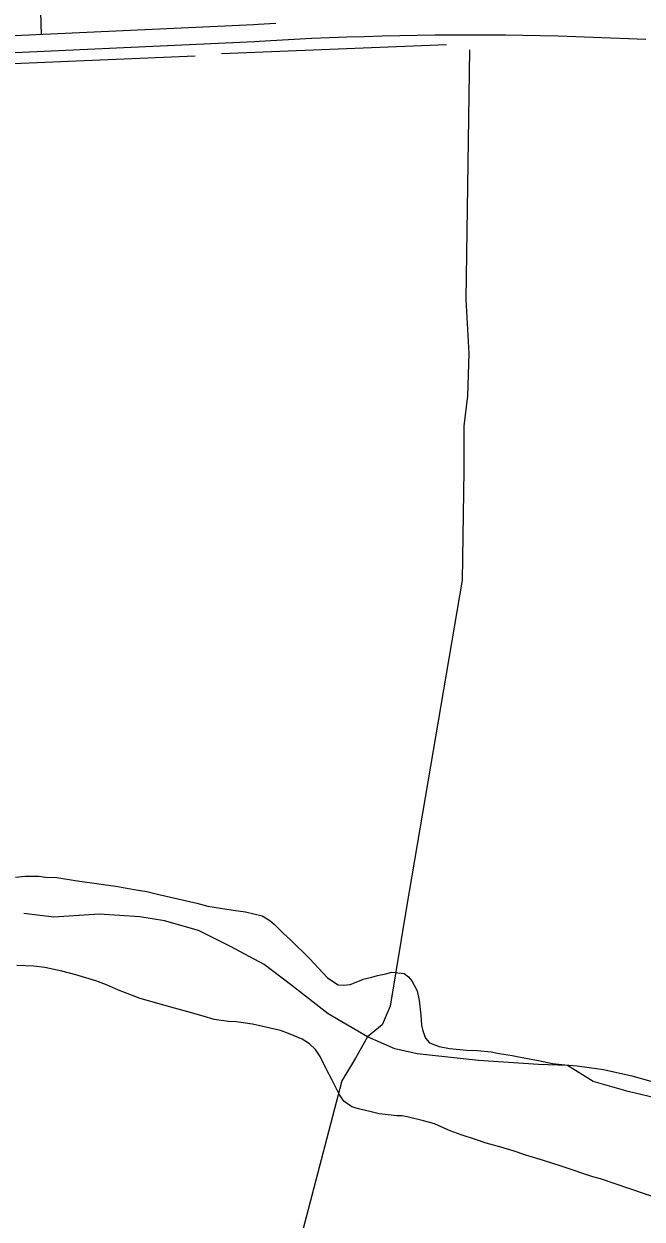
# Model space of a CAD drawing. Extents: x 3313442 to 3351311, y 721974 to 747360.
# Drawn here: x 3333462 to 3334012, y 742661 to 743725 of the extents above; entities that cross this region are included whole.
import ezdxf

# ---------------------------------------------------------------- set-up
doc = ezdxf.new("R2010")
doc.units = 0
for name, color, linetype in [('V-ROAD-CNTR', 7, 'Continuous'), ('V-SITE-VEGE', 7, 'Continuous'), ('V-TOPO-SHOR', 7, 'Continuous')]:
    doc.layers.add(name, color=color, linetype=linetype)

msp = doc.modelspace()

# ---------------------------------------------------------------- linework, layer by layer
at = {"layer": 'V-ROAD-CNTR'}
for points in [[(3333462.1, 744241.7), (3333466.3, 744095.8), (3333471.1, 743927.7), (3333477.4, 743715.6)], [(3333666.8, 743724.3), (3332269.8, 743660.1), (3330955.7, 743599.1)], [(3333686.3, 743725.5), (3333670.6, 743724.5), (3333666.8, 743724.3)], [(3333667.5, 743709.3), (3332368.5, 743649.6)], [(3334015.9, 743711.2), (3334000.3, 743712), (3333984.6, 743712.6), (3333969, 743713.2), (3333953.3, 743713.8), (3333937.7, 743714.2), (3333922, 743714.6), (3333906.3, 743714.9), (3333890.7, 743715.1), (3333875, 743715.2), (3333859.3, 743715.2), (3333843.7, 743715.2), (3333828, 743715.1), (3333812.3, 743714.9), (3333796.7, 743714.6), (3333781, 743714.3), (3333765.4, 743713.8), (3333749.7, 743713.3), (3333734, 743712.7), (3333718.4, 743712.1), (3333702.7, 743711.3), (3333687.1, 743710.5), (3333671.4, 743709.6), (3333667.7, 743709.3)]]:
    msp.add_lwpolyline(points, dxfattribs=at)
at = {"layer": 'V-SITE-VEGE'}
for points in [[(3333454.7, 742965.6), (3333463.2, 742966.6), (3333475.3, 742966.7), (3333481.4, 742965.8), (3333491.3, 742965.4), (3333507.7, 742962.7)], [(3333507.7, 742962.7), (3333533, 742959.2), (3333543.8, 742957.8), (3333560.2, 742954.7), (3333571.5, 742952.9), (3333582.3, 742950.2), (3333616.1, 742942.5), (3333625.9, 742939.8), (3333648.5, 742936.2), (3333659.3, 742934.9), (3333674.3, 742931.2), (3333680.9, 742927.1), (3333685.1, 742923.4), (3333693.1, 742915.5), (3333699.3, 742909.9), (3333716.3, 742893.2), (3333732.3, 742876), (3333741.8, 742869.9), (3333746.5, 742869.5), (3333752.5, 742870), (3333762.4, 742873.9), (3333764.2, 742874.8), (3333771.7, 742876.7), (3333776.8, 742878.2), (3333784.3, 742879.7), (3333789.5, 742881.1), (3333800.7, 742879.8), (3333804.5, 742877), (3333807.3, 742873.3), (3333812.1, 742864.4), (3333814, 742856), (3333815.5, 742842.9), (3333816.1, 742834), (3333817.1, 742828.9), (3333819.5, 742822.3), (3333823.2, 742818.1), (3333831.7, 742814.9), (3333841.1, 742813.1), (3333856.1, 742811.8), (3333865.9, 742811.4), (3333878.1, 742810.1), (3333885.2, 742808.8), (3333896.9, 742807), (3333905.8, 742805.2), (3333920.3, 742802.5), (3333932.6, 742799.8), (3333943.8, 742798.5), (3333954.6, 742797.6), (3333973.8, 742795), (3333978, 742794.5), (3334003.4, 742788.7), (3334020.3, 742784.1)], [(3333709.8, 742821.4), (3333699, 742826), (3333690.6, 742829.2), (3333665.7, 742834.7), (3333651.1, 742836.9), (3333644.1, 742837.3), (3333631.4, 742839.1), (3333621.6, 742841.8), (3333608, 742845.9), (3333596.2, 742849.1), (3333565.7, 742857.8), (3333546.4, 742865.1), (3333535.6, 742869.7), (3333526.2, 742873.4), (3333508.4, 742878.8), (3333495.7, 742882), (3333480.7, 742885.2), (3333470.8, 742886.5), (3333455.8, 742886.9)], [(3334027.7, 742679.2), (3333975.5, 742697.1), (3333968.5, 742698.9), (3333940.3, 742708.5), (3333924.8, 742713.5), (3333908.8, 742718.1), (3333897.6, 742722.2), (3333886.8, 742725.4), (3333873.6, 742729), (3333864.2, 742732.2), (3333851.5, 742736.4), (3333841.7, 742740), (3333827.6, 742746), (3333817.7, 742748.7), (3333803.2, 742752.4), (3333798.9, 742753.3), (3333794.2, 742753.2), (3333789.1, 742753.7), (3333778.3, 742755), (3333771.3, 742756.8), (3333760, 742759.5), (3333753.9, 742761.3), (3333746.8, 742766.4), (3333742.6, 742772.5), (3333736.4, 742785.1), (3333731.6, 742794.4), (3333725.9, 742806.1), (3333721.6, 742812.2), (3333716.4, 742817.3), (3333709.8, 742821.4)]]:
    msp.add_lwpolyline(points, dxfattribs=at)
at = {"layer": 'V-TOPO-SHOR'}
for p, q in [((3333637.9, 743698.8), (3333838.4, 743706.9)), ((3333242.6, 743681.2), (3333614.4, 743696.6))]:
    msp.add_line(p, q, dxfattribs=at)
for points in [[(3333858.7, 743702.2), (3333855.6, 743479.8), (3333858.1, 743431.9), (3333856.9, 743394), (3333853.7, 743367.2), (3333853.6, 743327.5), (3333852.2, 743230.1), (3333802.6, 742939.1), (3333788, 742850.9), (3333781.1, 742834.2), (3333767.9, 742823.5), (3333757.3, 742804.6), (3333745, 742784.5), (3333701.7, 742618.9), (3333684.1, 742543.6)], [(3333767.9, 742823.5), (3333732.9, 742843.9), (3333699.3, 742870.1), (3333676, 742887.8), (3333646.1, 742903.9), (3333617.4, 742918.3), (3333587.3, 742926.8), (3333565.2, 742930.4), (3333529.1, 742932.8), (3333488.7, 742930), (3333462, 742933.2)], [(3334412.1, 742540.5), (3334383.5, 742545.4), (3334360.3, 742550.9), (3334339.7, 742574.9), (3334302, 742608.2), (3334282.4, 742621.5), (3334252.4, 742642.5), (3334192, 742675.8), (3334170.1, 742701.9), (3334110.5, 742738.6), (3334076.4, 742757.1), (3334054, 742765.8), (3334030, 742767.9), (3334000.1, 742774.9), (3333969, 742783.9), (3333946.1, 742798), (3333920.1, 742798.8), (3333866.8, 742802.6), (3333812.2, 742808.3), (3333792.3, 742813), (3333767.9, 742823.5)]]:
    msp.add_lwpolyline(points, dxfattribs=at)

doc.saveas('drawing.dxf')
